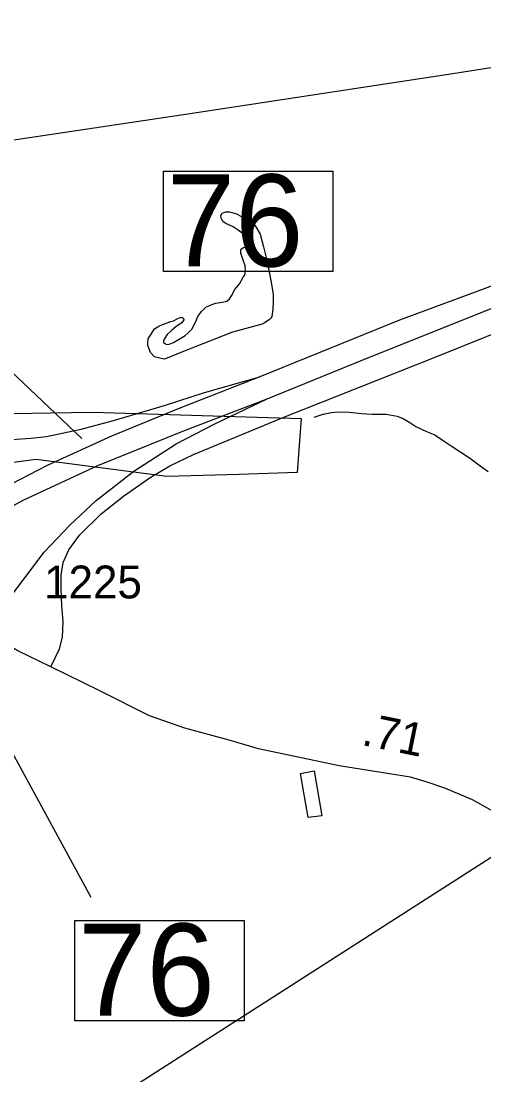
# Model space of a CAD drawing. Extents: x 2082433 to 2279600, y 546599 to 755198.
# Drawn here: x 2173150 to 2174911, y 613458 to 617467 of the extents above; entities that cross this region are included whole.
import ezdxf

# ---------------------------------------------------------------- set-up
doc = ezdxf.new("R2010")
doc.units = 0
for name, color, linetype in [('Exist Boundary Political City Limit New', 7, 'Continuous'), ('Exist Hydrographic Misc Water Feature', 7, 'Continuous'), ('Exist Road Primary Interstate Divided Center Attributed', 7, 'Continuous'), ('Exist Road Primary Interstate Mileage Hundredths English Label', 7, 'Continuous'), ('Exist Road Primary Interstate Ramp 1 Lane Attributed', 7, 'Continuous'), ('Exist Road Primary Interstate Service Attributed', 7, 'Continuous'), ('Exist Road Secondary Mileage Hundredths English Label', 7, 'Continuous'), ('Exist Road Secondary Structure Standard Bridge Number Label', 7, 'Continuous'), ('Exist Road Secondary Type 51 Attributed', 7, 'Continuous'), ('Exist Road Secondary Type 51 Number Label', 7, 'Continuous'), ('Exist Utilities Electrical Transmission Line', 7, 'Continuous'), ('Map Preparation Boundary City Limit Buffer Line', 7, 'Continuous')]:
    doc.layers.add(name, color=color, linetype=linetype)

msp = doc.modelspace()

# ---------------------------------------------------------------- linework, layer by layer
at = {"layer": 'Exist Boundary Political City Limit New'}
msp.add_lwpolyline([(2173053, 615973.3), (2173262, 615976.3), (2173422.5, 615979.4), (2174216.2, 615954.9), (2174201, 615750.1), (2173980, 615742.6), (2173705, 615734.4), (2173207.8, 615799.2), (2172577, 615715.3)], dxfattribs=at)
at = {"layer": 'Exist Hydrographic Misc Water Feature'}
for points in [[(2173954, 616284.2), (2173764.7, 616209), (2173706.7, 616184.6), (2173694.6, 616180.7), (2173678.6, 616184.3), (2173658.3, 616190.3), (2173642.7, 616206.4), (2173632.1, 616232.3), (2173632.1, 616240.1), (2173634.3, 616258.4), (2173642.1, 616272.2), (2173658.1, 616296.5), (2173673.9, 616306.3), (2173688, 616312.7), (2173719.8, 616324.5), (2173729.9, 616326.6), (2173744, 616334.7), (2173755.7, 616338.9), (2173762.1, 616340.8), (2173767.8, 616335.1), (2173769.6, 616330.8), (2173761.9, 616319), (2173739.9, 616304.8), (2173722.1, 616290.5), (2173705.9, 616274.7), (2173694.4, 616256.6), (2173692.1, 616250.5), (2173692.5, 616242.7), (2173704.2, 616236.8), (2173714.3, 616238.6), (2173730.3, 616244.7), (2173774.2, 616270.9), (2173786, 616281.3), (2173800.4, 616295.3), (2173813.9, 616321.3), (2173823.6, 616345.3), (2173837.5, 616363.5), (2173853.5, 616379.3), (2173875.5, 616389.4), (2173891.4, 616393.5), (2173915.6, 616397.9), (2173933.3, 616401.8), (2173943.5, 616409.9), (2173951.1, 616422.2), (2173963.2, 616445.9), (2173980.8, 616468), (2173994.6, 616492.3), (2174001.1, 616500.2), (2174004.4, 616518.4), (2174002.4, 616536.1), (2173994.4, 616562), (2173986.6, 616583.9), (2173986.4, 616598.1), (2173990.1, 616602.1), (2173996.2, 616606), (2174010.2, 616608.3), (2174024.1, 616602.2), (2174028.2, 616602.3), (2174028.4, 616610.4), (2174026, 616614.4), (2174011.6, 616640.2), (2173996, 616655.9), (2173976.1, 616671.9), (2173957.7, 616684), (2173929.4, 616697.6), (2173919.3, 616703.6), (2173913.4, 616711.8), (2173911.5, 616717.7), (2173909.7, 616727.7), (2173915.4, 616735.8), (2173929.6, 616741.8), (2173943.1, 616741.8), (2173969.6, 616734.1), (2174007.7, 616714.1), (2174031.5, 616698.4), (2174043.6, 616684.4), (2174059.8, 616656.4), (2174072.3, 616608.7), (2174086.2, 616552.6), (2174100.6, 616480.7), (2174109, 616428.8), (2174109.4, 616400.7), (2174107.6, 616371), (2174103.7, 616342.8), (2174099.8, 616336.9), (2174093.6, 616330.9), (2174075.8, 616318.6), (2174068, 616314.5), (2173954, 616284.2)], [(2174265.5, 615959.8), (2174299.9, 615972), (2174331.5, 615978.2), (2174357.3, 615980.4), (2174397.9, 615978.7), (2174423.6, 615976.9), (2174445.7, 615974.8), (2174463.7, 615972.8), (2174487.5, 615971.2), (2174511.5, 615971.3), (2174537.4, 615971.4), (2174553.6, 615969.4), (2174581.6, 615963.5), (2174603.6, 615955.7), (2174629.4, 615940.1), (2174652, 615924.1), (2174692, 615906.3), (2174724, 615892.5), (2174748.2, 615876.8), (2174785.9, 615850.8), (2174856.6, 615805.2), (2174896.6, 615775.6), (2174926.5, 615753.7)], [(2174265.5, 614614.6), (2174294.2, 614442.8), (2174242.1, 614436.4), (2174213.6, 614604.2), (2174265.5, 614614.6)]]:
    msp.add_lwpolyline(points, dxfattribs=at)
at = {"layer": 'Exist Road Primary Interstate Divided Center Attributed'}
for points in [[(2181205.3, 621293.4), (2180917.8, 620946.2), (2180619.3, 620588.8), (2180349.4, 620261.2), (2179908.3, 619736.3), (2179660.3, 619442.2), (2179267.6, 618981.8), (2179011.7, 618668.7), (2178726.3, 618393), (2178560.8, 618235.9), (2178264.3, 617994.6), (2178004.6, 617819.2), (2177795.4, 617683.6), (2177415.4, 617466.7), (2177063.2, 617308.3), (2176329.6, 617016.1), (2175370.8, 616632.2), (2174946.6, 616461.7), (2174590.4, 616328.9), (2174058.4, 616113.6)], [(2174086.3, 616030.5), (2174475.4, 616188.3), (2176015.6, 616803.7), (2177075.2, 617225), (2177391.1, 617368.2), (2177710.7, 617543.6), (2177984.7, 617720.4), (2178213.8, 617867), (2178557.9, 618148.2), (2178862.3, 618417.8), (2179061, 618628.3), (2179333.7, 618956.2), (2179627, 619309.6), (2179938.1, 619673.5), (2180281.3, 620091.9), (2180619.8, 620500.3), (2180957.7, 620888.8), (2181151.3, 621119), (2181217.3, 621201.2)], [(2174058.4, 616113.6), (2173748.1, 615992.5), (2173494.8, 615888.4), (2173249.4, 615776.1), (2173009.2, 615652.3), (2172827.3, 615546.1), (2172675.2, 615452)], [(2172726.7, 615401.5), (2172880.9, 615492.2), (2173158.5, 615645), (2173441.7, 615776.1), (2173771.7, 615909.5), (2174086.3, 616030.5)]]:
    msp.add_lwpolyline(points, dxfattribs=at)
at = {"layer": 'Exist Road Primary Interstate Mileage Hundredths English Label'}
msp.add_line((2173381.7, 615878.7), (2173084.4, 616160.2), dxfattribs=at)
at = {"layer": 'Exist Road Primary Interstate Ramp 1 Lane Attributed'}
for points in [[(2172328, 615775.4), (2172374.2, 615819.9), (2172439.6, 615863.2), (2172483.4, 615882.3), (2172541.8, 615900.9), (2172590.1, 615907.5), (2172632.8, 615907.5), (2172779, 615890.4), (2172917.1, 615878.8), (2173041.1, 615872.8), (2173114.1, 615875.3), (2173188.3, 615880.3), (2173246.7, 615886.8), (2173378.8, 615914), (2173501.3, 615947.7), (2173567.2, 615966.9), (2173699.3, 616006.1), (2173848.4, 616053.9), (2174058.4, 616113.6)], [(2173011.9, 615143), (2173091.2, 615251.2), (2173238.4, 615446.8), (2173335.7, 615549.8), (2173435.6, 615643.6), (2173579.8, 615754.8), (2173739.9, 615858.8), (2173887.1, 615935.1), (2174086.3, 616030.5)]]:
    msp.add_lwpolyline(points, dxfattribs=at)
at = {"layer": 'Exist Road Primary Interstate Service Attributed'}
msp.add_lwpolyline([(2173263.6, 615010.1), (2173296.6, 615079.1), (2173307.9, 615123.4), (2173311, 615183.2), (2173305.9, 615243.9), (2173302.8, 615307.8), (2173302.8, 615359.3), (2173311, 615406.7), (2173331.6, 615455.1), (2173372.8, 615511.7), (2173454.8, 615592.8), (2173540, 615660.1), (2173641.6, 615730.4), (2173716.4, 615775.3), (2173806, 615818.6), (2174149.7, 615960.7), (2174725.1, 616188), (2175207.8, 616382.4)], dxfattribs=at)
at = {"layer": 'Exist Road Secondary Structure Standard Bridge Number Label'}
msp.add_line((2172858, 615157.8), (2173415.8, 614134), dxfattribs=at)
for points in [[(2173691.5, 616896.4), (2174335.7, 616896.4), (2174335.7, 616514.1), (2173691.5, 616514.1)], [(2173354.4, 614045.7), (2173998.5, 614045.7), (2173998.5, 613663.4), (2173354.4, 613663.4)]]:
    msp.add_lwpolyline(points, close=True, dxfattribs=at)
at = {"layer": 'Exist Road Secondary Type 51 Attributed'}
for points in [[(2175680.7, 617405.5), (2174792.8, 617266.1), (2173784.5, 617113.3), (2172900.5, 616981), (2172741.9, 616955.9), (2172670.1, 616944.5), (2172529.8, 616921.7), (2172450.9, 616913.6), (2171881.6, 616825.9), (2171629.8, 616787.1)], [(2173263.6, 615010.1), (2173137.5, 615070.9), (2173011.9, 615143)], [(2175906.2, 613308.6), (2175862.8, 613358), (2175780.7, 613450.7), (2175690.1, 613564), (2175515.5, 613808.1), (2175326.1, 614094.5), (2175276.7, 614170.7), (2175201.5, 614261.3), (2175143.3, 614326.2), (2175067.1, 614382.9), (2174987.8, 614436.4), (2174867.4, 614504.4), (2174762.8, 614548.7), (2174694.9, 614571.4), (2174631.1, 614589.9), (2174360.2, 614633.2), (2174053.4, 614698), (2173942.5, 614730.8), (2173773.2, 614776.8), (2173638.7, 614824.2), (2173450.3, 614919), (2173263.6, 615010.1)]]:
    msp.add_lwpolyline(points, dxfattribs=at)
at = {"layer": 'Exist Utilities Electrical Transmission Line'}
msp.add_lwpolyline([(2159164, 604449.3), (2161823.7, 606095.6), (2164105.1, 607511.9), (2165846.4, 608585.3), (2165955.9, 608659.9), (2167539.9, 609640.3), (2170900.8, 611724.5), (2173536.7, 613386.7), (2176206, 615099), (2179049.2, 616838.4), (2181703.4, 618428.6), (2184752, 620267), (2185283.3, 620681.9), (2186203.1, 621386.7)], dxfattribs=at)
at = {"layer": 'Map Preparation Boundary City Limit Buffer Line'}
msp.add_lwpolyline([(2173053, 615973.3), (2173262, 615976.3), (2173422.5, 615979.4), (2174216.2, 615954.9), (2174201, 615750.1), (2173980, 615742.6), (2173705, 615734.4), (2173207.8, 615799.2), (2172577, 615715.3)], dxfattribs=at)

# ---------------------------------------------------------------- texts
at = {"layer": 'Exist Road Secondary Mileage Hundredths English Label'}
msp.add_text('.71', height=125, rotation=348.5434, dxfattribs=at).set_placement((2174441.9, 614713.6))
at = {"layer": 'Exist Road Secondary Structure Standard Bridge Number Label'}
for p in [(2173704.1, 616533.8), (2173366.9, 613683.2)]:
    msp.add_text('76', height=350, dxfattribs=at).set_placement(p)
at = {"layer": 'Exist Road Secondary Type 51 Number Label'}
msp.add_text('1225', height=125, dxfattribs=at).set_placement((2173238, 615270.6))

doc.saveas('drawing.dxf')
